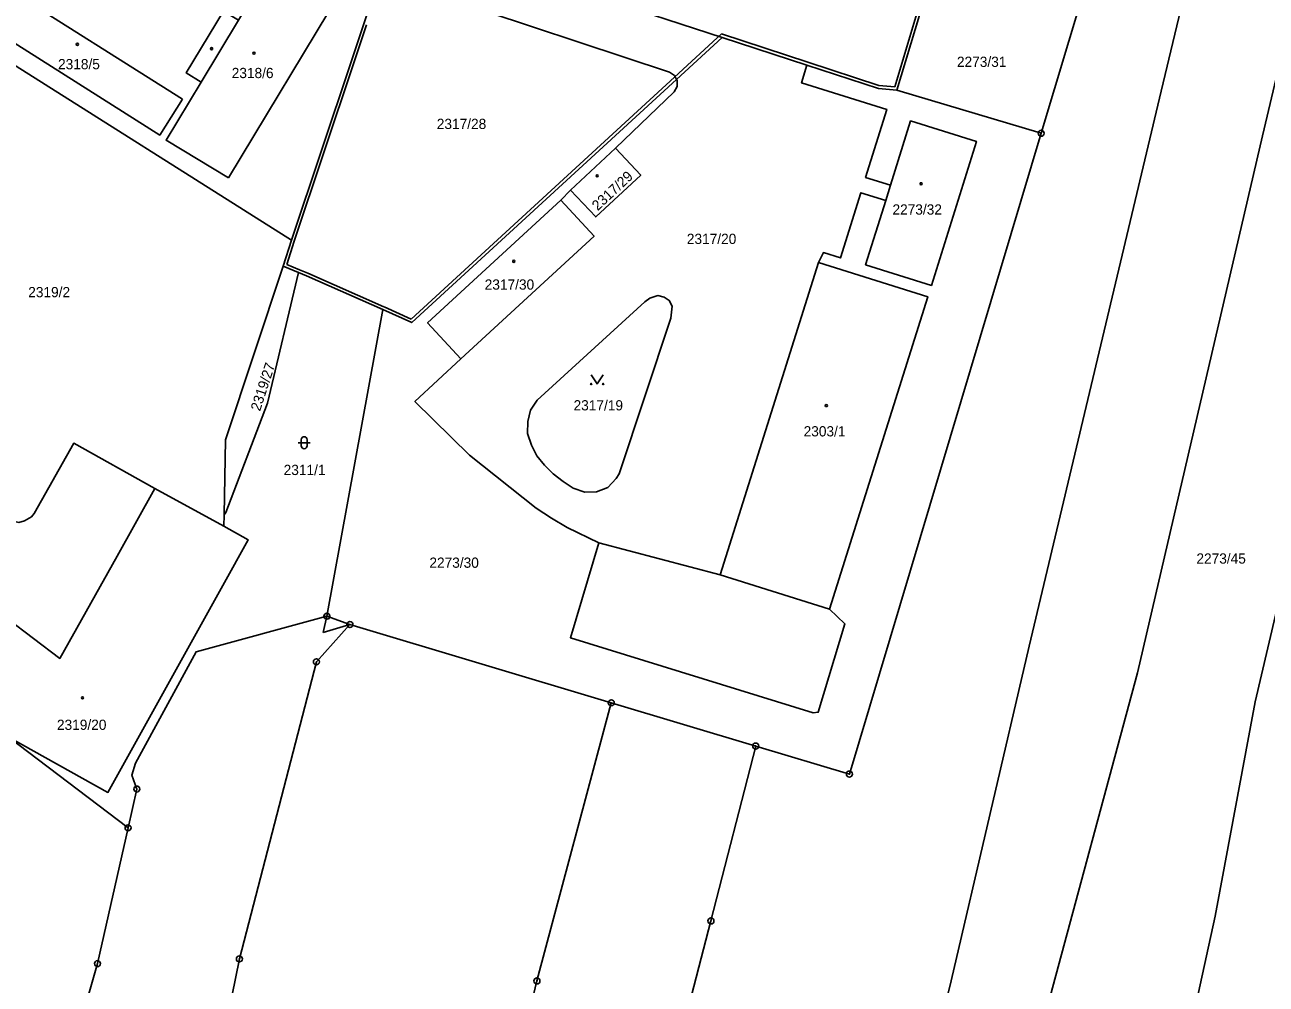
# Model space of a CAD drawing. Extents: x -733394 to -722299, y -1082822 to -1075049.
# Drawn here: x -729130.6 to -728924.3, y -1080478.4 to -1080318.9 of the extents above; entities that cross this region are included whole.
import ezdxf

# ---------------------------------------------------------------- set-up
doc = ezdxf.new("R2010")
doc.units = 0
for name, color, linetype in [('Hranice parcel', 7, 'Continuous'), ('Parcelní čísla', 7, 'Continuous'), ('Vnitřní kresba', 7, 'Continuous'), ('Značky bodu BP', 7, 'Continuous'), ('Značky budov', 7, 'Continuous'), ('Značky kultur', 7, 'Continuous')]:
    doc.layers.add(name, color=color, linetype=linetype)

msp = doc.modelspace()

# ---------------------------------------------------------------- linework, layer by layer
at = {"layer": 'Hranice parcel'}
for p, q in [((-728961.72, -1080336.96), (-728944.23, -1080278.5)), ((-729056.55, -1080307.4), (-729014.72, -1080321.04)), ((-729086.27, -1080354.75), (-729151.8, -1080313.34)), ((-729014.72, -1080321.04), (-729022.3, -1080328.01)), ((-729000.63, -1080325.65), (-729014.72, -1080321.04)), ((-728961.72, -1080336.96), (-728985.67, -1080329.8)), ((-729039.88, -1080346.42), (-729032.41, -1080339.46)), ((-729041.52, -1080348.08), (-729039.88, -1080346.42)), ((-728986.75, -1080345.59), (-728987.55, -1080348.15)), ((-729086.27, -1080354.75), (-729087.65, -1080359.03)), ((-729087.65, -1080359.03), (-729085.09, -1080360.1)), ((-729071.09, -1080366.26), (-729080.38, -1080417.22)), ((-729108.94, -1080395.99), (-729097.49, -1080402.28)), ((-729097.45, -1080400.37), (-729097.49, -1080402.28)), ((-729080.38, -1080417.22), (-729076.54, -1080418.6)), ((-729033.14, -1080431.61), (-729076.54, -1080418.6)), ((-729009.13, -1080438.8), (-729033.14, -1080431.61)), ((-729133.32, -1080437.24), (-729113.4, -1080452.38))]:
    msp.add_line(p, q, dxfattribs=at)
for points in [[(-728972.93, -1080285.94), (-728978.19, -1080304.8), (-728985.67, -1080329.8)], [(-729013.62, -1080628.25), (-729013.56, -1080627.97), (-729008.32, -1080607.57), (-728996.73, -1080558.16), (-728976.65, -1080477.82), (-728963.72, -1080422.19), (-728941.79, -1080329.98), (-728933.05, -1080293.4)], [(-729069.12, -1080303.31), (-729071.66, -1080310.83), (-729074.25, -1080318.79), (-729076.37, -1080325.11), (-729086.27, -1080354.75)], [(-729096.72, -1080344.37), (-729077.94, -1080313.18), (-729088.31, -1080306.94), (-729095.07, -1080318.16), (-729097.55, -1080316.67), (-729103.74, -1080326.95), (-729101.26, -1080328.45), (-729107.09, -1080338.13), (-729096.72, -1080344.37)], [(-728961.18, -1080483.91), (-728945.69, -1080426.61), (-728924.97, -1080337.38), (-728918.62, -1080310.72)], [(-729104.36, -1080331.32), (-729134.23, -1080312.42), (-729138, -1080318.38), (-729108.13, -1080337.28), (-729104.36, -1080331.32)], [(-729000.63, -1080325.65), (-729001.51, -1080328.6), (-728987.37, -1080332.99), (-728990.89, -1080344.29), (-728986.75, -1080345.59)], [(-728985.67, -1080329.8), (-728988.75, -1080329.51), (-729000.63, -1080325.65)], [(-729022.3, -1080328.01), (-729066.29, -1080368.42), (-729071.09, -1080366.26)], [(-729032.41, -1080339.46), (-729022.66, -1080330.09), (-729022.19, -1080329.18), (-729022.2, -1080328.22), (-729022.3, -1080328.01)], [(-728941.74, -1080507.88), (-728932.81, -1080467.06), (-728926.17, -1080431.47), (-728905.29, -1080342.43), (-728901.73, -1080328.62)], [(-728986.75, -1080345.59), (-728983.41, -1080334.9), (-728972.47, -1080338.32), (-728979.95, -1080362.24), (-728990.89, -1080358.82), (-728987.55, -1080348.15)], [(-729009.13, -1080438.8), (-728993.57, -1080443.45), (-728961.72, -1080336.96)], [(-729032.41, -1080339.46), (-729028.25, -1080343.94), (-729035.72, -1080350.88), (-729039.88, -1080346.42)], [(-729155.03, -1080345.68), (-729153.4, -1080346.94), (-729140.51, -1080356.82), (-729157.44, -1080378.89), (-729161.37, -1080375.85), (-729162, -1080376.68), (-729162.39, -1080377.61), (-729162.35, -1080378.6), (-729161.48, -1080379.82), (-729132.96, -1080401.32), (-729131.57, -1080401.64), (-729130.61, -1080401.37), (-729129.45, -1080400.72), (-729128.98, -1080400.16), (-729122.44, -1080388.49), (-729108.94, -1080395.99)], [(-728987.55, -1080348.15), (-728991.69, -1080346.85), (-728995.06, -1080357.67), (-728997.9, -1080356.8), (-728998.73, -1080358.42)], [(-729058.11, -1080374.47), (-729063.64, -1080368.48), (-729041.52, -1080348.08)], [(-729041.52, -1080348.08), (-729036, -1080354.07), (-729058.11, -1080374.47)], [(-729097.45, -1080400.37), (-729097.21, -1080387.9), (-729087.65, -1080359.03)], [(-728998.73, -1080358.42), (-729015.06, -1080410.33), (-728996.89, -1080416.04)], [(-728998.73, -1080358.42), (-728980.57, -1080364.14), (-728996.89, -1080416.04)], [(-729085.09, -1080360.1), (-729090.26, -1080381.8), (-729097.16, -1080400), (-729097.45, -1080400.37)], [(-729071.09, -1080366.26), (-729083.76, -1080360.65), (-729085.09, -1080360.1)], [(-729041.12, -1080394.84), (-729039.44, -1080395.92), (-729037.55, -1080396.59), (-729035.58, -1080396.55), (-729033.69, -1080395.84), (-729032.34, -1080394.36), (-729031.81, -1080393.54), (-729023.24, -1080367.68), (-729023.04, -1080365.71), (-729023.5, -1080364.73), (-729024.36, -1080364.18), (-729025.38, -1080363.94), (-729026.74, -1080364.39), (-729027.54, -1080364.98), (-729045.47, -1080381.31), (-729046.54, -1080382.98), (-729047.02, -1080384.84), (-729047.04, -1080386.84), (-729046.4, -1080388.77), (-729045.48, -1080390.56), (-729044.23, -1080392.13), (-729042.78, -1080393.54), (-729041.12, -1080394.84)], [(-728996.89, -1080416.04), (-728994.33, -1080418.5), (-728998.74, -1080433.19), (-728999.6, -1080433.26), (-729039.93, -1080420.79), (-729035.18, -1080405.05), (-729040.45, -1080402.45), (-729043.08, -1080400.92), (-729045.63, -1080399.28), (-729056.66, -1080390.44), (-729065.75, -1080381.53), (-729058.11, -1080374.47)], [(-729108.94, -1080395.99), (-729115.23, -1080407.23), (-729124.76, -1080424.23), (-729133.5, -1080417.59), (-729132.26, -1080415.96), (-729170.62, -1080386.8), (-729171.86, -1080388.43), (-729171.98, -1080388.59)], [(-729097.49, -1080402.28), (-729093.44, -1080404.55), (-729097.67, -1080412.11), (-729116.75, -1080446.5), (-729133.32, -1080437.24)], [(-729076.54, -1080418.6), (-729082.12, -1080424.8), (-729094.92, -1080474.16), (-729108.69, -1080541.9), (-729124.58, -1080616.67), (-729141.91, -1080692.27)], [(-729113.4, -1080452.38), (-729111.95, -1080445.94), (-729112.8, -1080443.61), (-729112.17, -1080441.66), (-729102.12, -1080423.14), (-729080.38, -1080417.22)], [(-729076.19, -1080613.48), (-729064.11, -1080556.15), (-729045.48, -1080477.82), (-729033.14, -1080431.61)], [(-729054.7, -1080618.55), (-729034.75, -1080538), (-729016.57, -1080467.86), (-729009.13, -1080438.8)], [(-729113.4, -1080452.38), (-729118.49, -1080474.95), (-729129.57, -1080513.6), (-729130.52, -1080513.13)]]:
    msp.add_lwpolyline(points, dxfattribs=at)
at = {"layer": 'Vnitřní kresba'}
for p, q in [((-728978.67, -1080304.66), (-728986.03, -1080329.26)), ((-729071.66, -1080310.83), (-729023.45, -1080326.79)), ((-729101.26, -1080328.45), (-729095.07, -1080318.16)), ((-729073.78, -1080318.95), (-729075.9, -1080325.27)), ((-729022.64, -1080327.64), (-729014.84, -1080320.47)), ((-729014.84, -1080320.47), (-729000.47, -1080325.17)), ((-729075.9, -1080325.27), (-729085.8, -1080354.91)), ((-729000.48, -1080325.17), (-728988.66, -1080329.01)), ((-729066.39, -1080367.83), (-729022.64, -1080327.64)), ((-729023.45, -1080326.79), (-729022.64, -1080327.36)), ((-729022.64, -1080327.36), (-729022.3, -1080328.01)), ((-728988.66, -1080329.01), (-728986.03, -1080329.26)), ((-729087.03, -1080358.75), (-729085.79, -1080354.9)), ((-729087.03, -1080358.75), (-729084.9, -1080359.64)), ((-729084.9, -1080359.64), (-729083.57, -1080360.19)), ((-729083.56, -1080360.19), (-729070.89, -1080365.8)), ((-729070.88, -1080365.8), (-729066.39, -1080367.83)), ((-729035.18, -1080405.05), (-729015.06, -1080410.33)), ((-729080.38, -1080417.22), (-729081, -1080419.91)), ((-729081, -1080419.91), (-729076.54, -1080418.6))]:
    msp.add_line(p, q, dxfattribs=at)
at = {"layer": 'Značky bodu BP'}
for centre, radius in [((-728961.72, -1080336.96), 0.5), ((-728961.72, -1080336.96), 0.0303), ((-729080.38, -1080417.22), 0.5), ((-729080.38, -1080417.22), 0.0303), ((-729076.54, -1080418.6), 0.5), ((-729076.54, -1080418.6), 0.0303), ((-729082.12, -1080424.8), 0.5), ((-729082.12, -1080424.8), 0.0303), ((-729033.14, -1080431.61), 0.5), ((-729033.14, -1080431.61), 0.0303), ((-729009.13, -1080438.8), 0.5), ((-729009.13, -1080438.8), 0.0303), ((-728993.57, -1080443.45), 0.5), ((-728993.57, -1080443.45), 0.0303), ((-729111.95, -1080445.94), 0.5), ((-729111.95, -1080445.94), 0.0303), ((-729113.4, -1080452.38), 0.5), ((-729113.4, -1080452.38), 0.0303), ((-729016.57, -1080467.86), 0.5), ((-729016.57, -1080467.86), 0.0303), ((-729118.49, -1080474.95), 0.5), ((-729094.92, -1080474.16), 0.5), ((-729094.92, -1080474.16), 0.0303), ((-729118.49, -1080474.95), 0.0303), ((-729045.48, -1080477.82), 0.5), ((-729045.48, -1080477.82), 0.0303)]:
    msp.add_circle(centre, radius, dxfattribs=at)
at = {"layer": 'Značky budov'}
for centre in [(-729121.83, -1080322.19), (-729099.53, -1080322.91), (-729092.48, -1080323.66), (-729035.47, -1080344.05), (-728981.67, -1080345.35), (-729049.34, -1080358.25), (-728997.41, -1080382.22), (-729120.97, -1080430.78)]:
    msp.add_circle(centre, 0.175, dxfattribs=at)
at = {"layer": 'Značky kultur'}
for p, q in [((-729084.65, -1080387.89), (-729084.65, -1080388.89)), ((-729083.65, -1080388.89), (-729083.65, -1080387.89)), ((-729085.15, -1080388.39), (-729083.15, -1080388.39))]:
    msp.add_line(p, q, dxfattribs=at)
msp.add_lwpolyline([(-729036.48, -1080377.12), (-729035.48, -1080378.62), (-729034.48, -1080377.12)], dxfattribs=at)
for centre in [(-729036.48, -1080378.62), (-729034.48, -1080378.62)]:
    msp.add_circle(centre, 0.1, dxfattribs=at)
for centre, start, end in [((-729084.15, -1080387.89), 0, 180), ((-729084.15, -1080388.89), 180, 359.9879)]:
    msp.add_arc(centre, 0.5, start, end, dxfattribs=at)

# ---------------------------------------------------------------- texts
at = {"layer": 'Parcelní čísla'}
for s, p in [('2273/31', (-728975.71, -1080325.94)), ('2318/5', (-729125.04, -1080326.33)), ('2318/6', (-729096.19, -1080327.8)), ('2317/28', (-729062.12, -1080336.26)), ('2273/32', (-728986.42, -1080350.48)), ('2317/20', (-729020.58, -1080355.36)), ('2317/30', (-729054.16, -1080362.95)), ('2319/2', (-729129.99, -1080364.21)), ('2317/19', (-729039.4, -1080383.02)), ('2303/1', (-729001.18, -1080387.34)), ('2311/1', (-729087.56, -1080393.76)), ('2273/45', (-728935.93, -1080408.48)), ('2273/30', (-729063.35, -1080409.17)), ('2319/20', (-729125.22, -1080436.11))]:
    msp.add_text(s, height=1.7, dxfattribs=at).set_placement(p)
for s, rotation, p in [('2317/29', 43, (-729035.39, -1080349.93)), ('2319/27', 72, (-729091.48, -1080383.25))]:
    msp.add_text(s, height=1.7, rotation=rotation, dxfattribs=at).set_placement(p)

doc.saveas('drawing.dxf')
